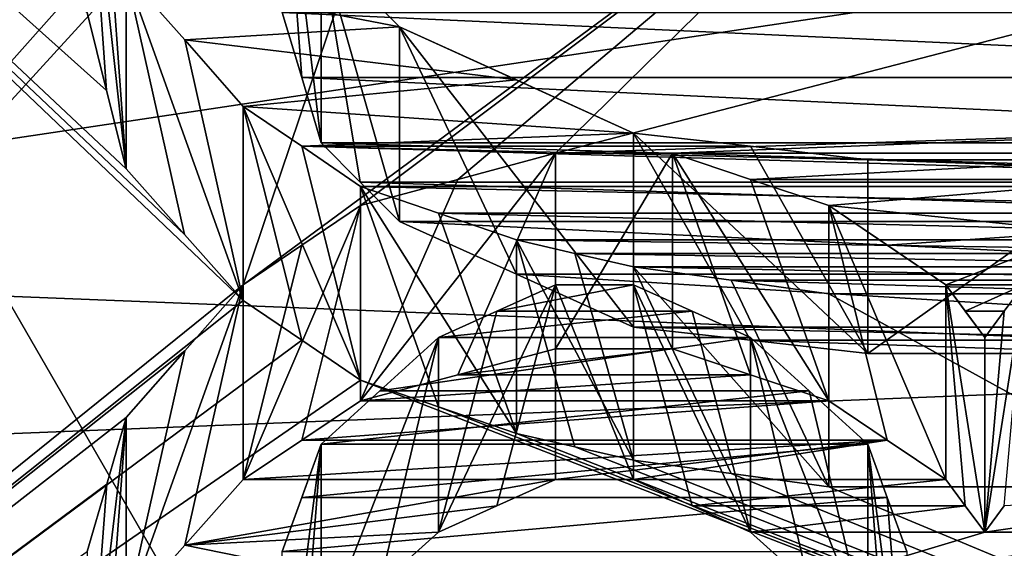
# Model space of a CAD drawing. Header units: millimetres. Extents: x -122 to 122, y -98 to 94.
# Tile 488 of 533: x 67.32 to 70, y 35.87 to 37.31. Entities that reach past the tile are written whole.
import ezdxf

# ---------------------------------------------------------------- set-up
doc = ezdxf.new("R2010")
doc.units = ezdxf.units.MM
doc.header["$LTSCALE"] = 26.699852
for name, color, linetype in [('1026', 7, 'CONTINUOUS'), ('1029', 7, 'CONTINUOUS'), ('1133', 7, 'CONTINUOUS'), ('1150', 7, 'CONTINUOUS'), ('1364', 7, 'CONTINUOUS'), ('1378', 7, 'CONTINUOUS'), ('1379', 7, 'CONTINUOUS'), ('1380', 7, 'CONTINUOUS'), ('1381', 7, 'CONTINUOUS'), ('1382', 7, 'CONTINUOUS'), ('1383', 7, 'CONTINUOUS'), ('1384', 7, 'CONTINUOUS'), ('1725', 7, 'CONTINUOUS'), ('1726', 7, 'CONTINUOUS'), ('1727', 7, 'CONTINUOUS'), ('1728', 7, 'CONTINUOUS'), ('1729', 7, 'CONTINUOUS'), ('1736', 7, 'CONTINUOUS'), ('1737', 7, 'CONTINUOUS'), ('4178', 7, 'CONTINUOUS'), ('4195', 7, 'CONTINUOUS'), ('4503', 7, 'CONTINUOUS'), ('4649', 7, 'CONTINUOUS'), ('4650', 7, 'CONTINUOUS'), ('4651', 7, 'CONTINUOUS'), ('4652', 7, 'CONTINUOUS'), ('4653', 7, 'CONTINUOUS'), ('4654', 7, 'CONTINUOUS'), ('4655', 7, 'CONTINUOUS'), ('4656', 7, 'CONTINUOUS'), ('4657', 7, 'CONTINUOUS'), ('4683', 7, 'CONTINUOUS'), ('4684', 7, 'CONTINUOUS'), ('4685', 7, 'CONTINUOUS'), ('4686', 7, 'CONTINUOUS'), ('4687', 7, 'CONTINUOUS'), ('4688', 7, 'CONTINUOUS'), ('4689', 7, 'CONTINUOUS'), ('4700', 7, 'CONTINUOUS'), ('4781', 7, 'CONTINUOUS'), ('4782', 7, 'CONTINUOUS'), ('4791', 7, 'CONTINUOUS'), ('4792', 7, 'CONTINUOUS'), ('4793', 7, 'CONTINUOUS'), ('4794', 7, 'CONTINUOUS')]:
    doc.layers.add(name, color=color, linetype=linetype)

msp = doc.modelspace()

# ---------------------------------------------------------------- linework, layer by layer
at = {"layer": '1026', "color": 250, "linetype": 'Continuous', "true_color": 0x323232}
msp.add_3dface([(66.4443, 38), (66.4443, 32.909, 19), (67.8877, 35.5), (66.4443, 38)], dxfattribs=at)
at = {"layer": '1029', "color": 250, "linetype": 'Continuous', "true_color": 0x323232}
for points in [[(66.4443, 38), (67.8877, 35.5), (67.8877, 30.7439, -17.75), (66.4443, 38)], [(66.4443, 32.909, -19), (66.4443, 38), (67.8877, 30.7439, -17.75), (66.4443, 32.909, -19)]]:
    msp.add_3dface(points, dxfattribs=at)
at = {"layer": '1133', "color": 250, "linetype": 'Continuous', "true_color": 0x323232}
for points in [[(103.1595, 34.3891, -24.5448), (103.1595, 41.469, -8.0861), (36.8405, 34.3891, -24.5448), (103.1595, 34.3891, -24.5448)], [(36.8405, 34.3891, -24.5448), (103.1595, 41.469, -8.0861), (36.8405, 41.469, -8.0861), (36.8405, 34.3891, -24.5448)]]:
    msp.add_3dface(points, dxfattribs=at)
at = {"layer": '1150', "color": 250, "linetype": 'Continuous', "true_color": 0x323232}
for points in [[(63.7701, 33.238, -34.9757), (63.7701, 40.5031, -26.2213), (67.9255, 36.5444, -31.5051), (63.7701, 33.238, -34.9757)], [(67.9255, 36.5444, -31.5051), (63.7701, 40.5031, -26.2213), (67.7657, 36.7243, -31.2952), (67.9255, 36.5444, -31.5051)], [(67.7657, 36.7243, -31.2952), (63.7701, 40.5031, -26.2213), (67.6064, 36.9029, -31.0844), (67.7657, 36.7243, -31.2952)], [(67.6064, 36.9029, -31.0844), (63.7701, 40.5031, -26.2213), (67.5531, 37.1167, -30.8288), (67.6064, 36.9029, -31.0844)], [(67.5531, 37.1167, -30.8288), (63.7701, 40.5031, -26.2213), (67.5, 37.3287, -30.5718), (67.5531, 37.1167, -30.8288)], [(68.085, 37.1521, -30.7862), (68.0319, 37.3287, -30.5718), (71.915, 37.1521, -30.7862), (68.085, 37.1521, -30.7862)], [(71.915, 37.1521, -30.7862), (68.0319, 37.3287, -30.5718), (71.9681, 37.3287, -30.5718), (71.915, 37.1521, -30.7862)], [(68.1383, 36.9742, -30.9995), (68.085, 37.1521, -30.7862), (71.8617, 36.9742, -30.9995), (68.1383, 36.9742, -30.9995)], [(71.8617, 36.9742, -30.9995), (68.085, 37.1521, -30.7862), (71.915, 37.1521, -30.7862), (71.8617, 36.9742, -30.9995)], [(68.2446, 36.8673, -31.1266), (68.1383, 36.9742, -30.9995), (71.7554, 36.8673, -31.1266), (68.2446, 36.8673, -31.1266)], [(71.7554, 36.8673, -31.1266), (68.1383, 36.9742, -30.9995), (71.8617, 36.9742, -30.9995), (71.7554, 36.8673, -31.1266)], [(68.3511, 36.7599, -31.2534), (68.2446, 36.8673, -31.1266), (71.6489, 36.7599, -31.2534), (68.3511, 36.7599, -31.2534)], [(71.6489, 36.7599, -31.2534), (68.2446, 36.8673, -31.1266), (71.7554, 36.8673, -31.1266), (71.6489, 36.7599, -31.2534)], [(68.6699, 36.6165, -31.4212), (68.3511, 36.7599, -31.2534), (71.3301, 36.6165, -31.4212), (68.6699, 36.6165, -31.4212)], [(71.3301, 36.6165, -31.4212), (68.3511, 36.7599, -31.2534), (71.6489, 36.7599, -31.2534), (71.3301, 36.6165, -31.4212)], [(68.9894, 36.4723, -31.5885), (68.6699, 36.6165, -31.4212), (71.0106, 36.4723, -31.5885), (68.9894, 36.4723, -31.5885)], [(71.0106, 36.4723, -31.5885), (68.6699, 36.6165, -31.4212), (71.3301, 36.6165, -31.4212), (71.0106, 36.4723, -31.5885)], [(68.085, 36.4363, -31.63), (63.7701, 33.238, -34.9757), (67.9255, 36.5444, -31.5051), (68.085, 36.4363, -31.63)], [(69.3084, 36.4362, -31.6301), (68.9894, 36.4723, -31.5885), (70.6916, 36.4362, -31.6301), (69.3084, 36.4362, -31.6301)], [(70.6916, 36.4362, -31.6301), (68.9894, 36.4723, -31.5885), (71.0106, 36.4723, -31.5885), (70.6916, 36.4362, -31.6301)], [(68.2447, 36.3277, -31.7547), (63.7701, 33.238, -34.9757), (68.085, 36.4363, -31.63), (68.2447, 36.3277, -31.7547)], [(69.6277, 36.4, -31.6717), (69.3084, 36.4362, -31.6301), (70.3723, 36.4, -31.6717), (69.6277, 36.4, -31.6717)], [(70.3723, 36.4, -31.6717), (69.3084, 36.4362, -31.6301), (70.6916, 36.4362, -31.6301), (70.3723, 36.4, -31.6717)], [(76.2299, 33.238, -34.9757), (63.7701, 33.238, -34.9757), (68.2447, 36.3277, -31.7547), (76.2299, 33.238, -34.9757)], [(68.4573, 36.2552, -31.8374), (76.2299, 33.238, -34.9757), (68.2447, 36.3277, -31.7547), (68.4573, 36.2552, -31.8374)], [(68.6702, 36.1825, -31.92), (76.2299, 33.238, -34.9757), (68.4573, 36.2552, -31.8374), (68.6702, 36.1825, -31.92)], [(68.6702, 36.1825, -31.92), (68.8297, 36.1462, -31.9612), (76.2299, 33.238, -34.9757), (68.6702, 36.1825, -31.92)], [(68.9894, 36.1098, -32.0023), (76.2299, 33.238, -34.9757), (68.8297, 36.1462, -31.9612), (68.9894, 36.1098, -32.0023)], [(68.9894, 36.1098, -32.0023), (69.2552, 36.0733, -32.0433), (76.2299, 33.238, -34.9757), (68.9894, 36.1098, -32.0023)], [(69.5213, 36.0369, -32.0844), (76.2299, 33.238, -34.9757), (69.2552, 36.0733, -32.0433), (69.5213, 36.0369, -32.0844)], [(70.4787, 36.0369, -32.0844), (76.2299, 33.238, -34.9757), (69.5213, 36.0369, -32.0844), (70.4787, 36.0369, -32.0844)]]:
    msp.add_3dface(points, dxfattribs=at)
at = {"layer": '1364', "color": 250, "linetype": 'Continuous', "true_color": 0x323232}
for points in [[(67.7658, 37.2543, -32.2131), (67.6064, 37.4339, -32.0041), (68.3511, 37.2901, -32.1716), (67.7658, 37.2543, -32.2131)], [(68.3511, 37.2901, -32.1716), (67.6064, 37.4339, -32.0041), (68.2446, 37.3981, -32.046), (68.3511, 37.2901, -32.1716)], [(68.6699, 37.1458, -32.338), (67.7658, 37.2543, -32.2131), (68.3511, 37.2901, -32.1716), (68.6699, 37.1458, -32.338)], [(67.9255, 37.0733, -32.4212), (67.7658, 37.2543, -32.2131), (68.6699, 37.1458, -32.338), (67.9255, 37.0733, -32.4212)], [(68.9894, 37.0008, -32.5039), (67.9255, 37.0733, -32.4212), (68.6699, 37.1458, -32.338), (68.9894, 37.0008, -32.5039)], [(68.085, 36.9646, -32.5451), (67.9255, 37.0733, -32.4212), (68.9894, 37.0008, -32.5039), (68.085, 36.9646, -32.5451)], [(69.3084, 36.9645, -32.5452), (68.085, 36.9646, -32.5451), (68.9894, 37.0008, -32.5039), (69.3084, 36.9645, -32.5452)], [(68.2447, 36.8554, -32.6687), (68.085, 36.9646, -32.5451), (71.7553, 36.8554, -32.6687), (68.2447, 36.8554, -32.6687)], [(71.7553, 36.8554, -32.6687), (68.085, 36.9646, -32.5451), (69.6277, 36.9281, -32.5864), (71.7553, 36.8554, -32.6687)], [(69.6277, 36.9281, -32.5864), (68.085, 36.9646, -32.5451), (69.3084, 36.9645, -32.5452), (69.6277, 36.9281, -32.5864)], [(70.3723, 36.9281, -32.5864), (71.7553, 36.8554, -32.6687), (69.6277, 36.9281, -32.5864), (70.3723, 36.9281, -32.5864)], [(68.4573, 36.7825, -32.7507), (68.2447, 36.8554, -32.6687), (71.5427, 36.7825, -32.7507), (68.4573, 36.7825, -32.7507)], [(71.5427, 36.7825, -32.7507), (68.2447, 36.8554, -32.6687), (71.7553, 36.8554, -32.6687), (71.5427, 36.7825, -32.7507)], [(68.6702, 36.7094, -32.8326), (68.4573, 36.7825, -32.7507), (71.3298, 36.7094, -32.8326), (68.6702, 36.7094, -32.8326)], [(71.3298, 36.7094, -32.8326), (68.4573, 36.7825, -32.7507), (71.5427, 36.7825, -32.7507), (71.3298, 36.7094, -32.8326)], [(68.8297, 36.6729, -32.8734), (68.6702, 36.7094, -32.8326), (71.1703, 36.6729, -32.8734), (68.8297, 36.6729, -32.8734)], [(71.1703, 36.6729, -32.8734), (68.6702, 36.7094, -32.8326), (71.3298, 36.7094, -32.8326), (71.1703, 36.6729, -32.8734)], [(68.9894, 36.6363, -32.9142), (68.8297, 36.6729, -32.8734), (71.0106, 36.6363, -32.9142), (68.9894, 36.6363, -32.9142)], [(71.0106, 36.6363, -32.9142), (68.8297, 36.6729, -32.8734), (71.1703, 36.6729, -32.8734), (71.0106, 36.6363, -32.9142)], [(69.2552, 36.5997, -32.9549), (68.9894, 36.6363, -32.9142), (70.7448, 36.5997, -32.9549), (69.2552, 36.5997, -32.9549)], [(70.7448, 36.5997, -32.9549), (68.9894, 36.6363, -32.9142), (71.0106, 36.6363, -32.9142), (70.7448, 36.5997, -32.9549)], [(69.5213, 36.563, -32.9956), (69.2552, 36.5997, -32.9549), (70.4787, 36.563, -32.9956), (69.5213, 36.563, -32.9956)], [(70.4787, 36.563, -32.9956), (69.2552, 36.5997, -32.9549), (70.7448, 36.5997, -32.9549), (70.4787, 36.563, -32.9956)]]:
    msp.add_3dface(points, dxfattribs=at)
at = {"layer": '1378', "color": 250, "linetype": 'Continuous', "true_color": 0x323232}
for points in [[(67.6064, 36.9029, -31.0844), (67.5531, 37.1167, -30.8288), (67.5, 37.8623, -31.4961), (67.6064, 36.9029, -31.0844)], [(67.6064, 36.9029, -31.0844), (67.5, 37.8623, -31.4961), (67.5531, 37.649, -31.7508), (67.6064, 36.9029, -31.0844)], [(67.5531, 37.1167, -30.8288), (67.5, 37.3287, -30.5718), (67.5, 37.8623, -31.4961), (67.5531, 37.1167, -30.8288)], [(67.6064, 36.9029, -31.0844), (67.5531, 37.649, -31.7508), (67.6064, 37.4339, -32.0041), (67.6064, 36.9029, -31.0844)]]:
    msp.add_3dface(points, dxfattribs=at)
at = {"layer": '1379', "color": 250, "linetype": 'Continuous', "true_color": 0x323232}
for points in [[(67.9255, 36.5444, -31.5051), (67.7657, 36.7243, -31.2952), (67.6064, 37.4339, -32.0041), (67.9255, 36.5444, -31.5051)], [(67.9255, 36.5444, -31.5051), (67.6064, 37.4339, -32.0041), (67.7658, 37.2543, -32.2131), (67.9255, 36.5444, -31.5051)], [(67.7657, 36.7243, -31.2952), (67.6064, 36.9029, -31.0844), (67.6064, 37.4339, -32.0041), (67.7657, 36.7243, -31.2952)], [(67.9255, 36.5444, -31.5051), (67.7658, 37.2543, -32.2131), (67.9255, 37.0733, -32.4212), (67.9255, 36.5444, -31.5051)]]:
    msp.add_3dface(points, dxfattribs=at)
at = {"layer": '1380', "color": 250, "linetype": 'Continuous', "true_color": 0x323232}
for points in [[(68.2447, 36.3277, -31.7547), (68.085, 36.4363, -31.63), (67.9255, 37.0733, -32.4212), (68.2447, 36.3277, -31.7547)], [(68.2447, 36.3277, -31.7547), (67.9255, 37.0733, -32.4212), (68.085, 36.9646, -32.5451), (68.2447, 36.3277, -31.7547)], [(68.085, 36.4363, -31.63), (67.9255, 36.5444, -31.5051), (67.9255, 37.0733, -32.4212), (68.085, 36.4363, -31.63)], [(68.2447, 36.3277, -31.7547), (68.085, 36.9646, -32.5451), (68.2447, 36.8554, -32.6687), (68.2447, 36.3277, -31.7547)]]:
    msp.add_3dface(points, dxfattribs=at)
at = {"layer": '1381', "color": 250, "linetype": 'Continuous', "true_color": 0x323232}
for points in [[(68.6702, 36.1825, -31.92), (68.4573, 36.2552, -31.8374), (68.2447, 36.8554, -32.6687), (68.6702, 36.1825, -31.92)], [(68.6702, 36.1825, -31.92), (68.2447, 36.8554, -32.6687), (68.4573, 36.7825, -32.7507), (68.6702, 36.1825, -31.92)], [(68.4573, 36.2552, -31.8374), (68.2447, 36.3277, -31.7547), (68.2447, 36.8554, -32.6687), (68.4573, 36.2552, -31.8374)], [(68.6702, 36.1825, -31.92), (68.4573, 36.7825, -32.7507), (68.6702, 36.7094, -32.8326), (68.6702, 36.1825, -31.92)]]:
    msp.add_3dface(points, dxfattribs=at)
at = {"layer": '1382', "color": 250, "linetype": 'Continuous', "true_color": 0x323232}
for points in [[(68.9894, 36.1098, -32.0023), (68.8297, 36.1462, -31.9612), (68.6702, 36.7094, -32.8326), (68.9894, 36.1098, -32.0023)], [(68.9894, 36.1098, -32.0023), (68.6702, 36.7094, -32.8326), (68.8297, 36.6729, -32.8734), (68.9894, 36.1098, -32.0023)], [(68.8297, 36.1462, -31.9612), (68.6702, 36.1825, -31.92), (68.6702, 36.7094, -32.8326), (68.8297, 36.1462, -31.9612)], [(68.9894, 36.1098, -32.0023), (68.8297, 36.6729, -32.8734), (68.9894, 36.6363, -32.9142), (68.9894, 36.1098, -32.0023)]]:
    msp.add_3dface(points, dxfattribs=at)
at = {"layer": '1383', "color": 250, "linetype": 'Continuous', "true_color": 0x323232}
for points in [[(69.5213, 36.0369, -32.0844), (69.2552, 36.0733, -32.0433), (68.9894, 36.6363, -32.9142), (69.5213, 36.0369, -32.0844)], [(69.5213, 36.0369, -32.0844), (68.9894, 36.6363, -32.9142), (69.2552, 36.5997, -32.9549), (69.5213, 36.0369, -32.0844)], [(69.2552, 36.0733, -32.0433), (68.9894, 36.1098, -32.0023), (68.9894, 36.6363, -32.9142), (69.2552, 36.0733, -32.0433)], [(69.5213, 36.0369, -32.0844), (69.2552, 36.5997, -32.9549), (69.5213, 36.563, -32.9956), (69.5213, 36.0369, -32.0844)]]:
    msp.add_3dface(points, dxfattribs=at)
at = {"layer": '1384', "color": 250, "linetype": 'Continuous', "true_color": 0x323232}
for points in [[(70.4787, 36.0369, -32.0844), (69.5213, 36.0369, -32.0844), (69.5213, 36.563, -32.9956), (70.4787, 36.0369, -32.0844)], [(70.4787, 36.0369, -32.0844), (69.5213, 36.563, -32.9956), (70.4787, 36.563, -32.9956), (70.4787, 36.0369, -32.0844)]]:
    msp.add_3dface(points, dxfattribs=at)
at = {"layer": '1725', "color": 250, "linetype": 'Continuous', "true_color": 0x323232}
for points in [[(68.0319, 37.3287, -30.5718), (68.085, 37.1521, -30.7862), (68.0319, 37.8623, -31.4961), (68.0319, 37.3287, -30.5718)], [(68.085, 37.1521, -30.7862), (68.1383, 36.9742, -30.9995), (68.0319, 37.8623, -31.4961), (68.085, 37.1521, -30.7862)], [(68.1383, 36.9742, -30.9995), (68.1383, 37.5057, -31.92), (68.0319, 37.8623, -31.4961), (68.1383, 36.9742, -30.9995)]]:
    msp.add_3dface(points, dxfattribs=at)
at = {"layer": '1726', "color": 250, "linetype": 'Continuous', "true_color": 0x323232}
for points in [[(68.1383, 36.9742, -30.9995), (68.2446, 36.8673, -31.1266), (68.1383, 37.5057, -31.92), (68.1383, 36.9742, -30.9995)], [(68.2446, 36.8673, -31.1266), (68.3511, 36.7599, -31.2534), (68.1383, 37.5057, -31.92), (68.2446, 36.8673, -31.1266)], [(68.3511, 36.7599, -31.2534), (68.3511, 37.2901, -32.1716), (68.1383, 37.5057, -31.92), (68.3511, 36.7599, -31.2534)], [(68.3511, 37.2901, -32.1716), (68.2446, 37.3981, -32.046), (68.1383, 37.5057, -31.92), (68.3511, 37.2901, -32.1716)]]:
    msp.add_3dface(points, dxfattribs=at)
at = {"layer": '1727', "color": 250, "linetype": 'Continuous', "true_color": 0x323232}
for points in [[(68.3511, 36.7599, -31.2534), (68.6699, 36.6165, -31.4212), (68.3511, 37.2901, -32.1716), (68.3511, 36.7599, -31.2534)], [(68.6699, 36.6165, -31.4212), (68.9894, 36.4723, -31.5885), (68.3511, 37.2901, -32.1716), (68.6699, 36.6165, -31.4212)], [(68.9894, 36.4723, -31.5885), (68.9894, 37.0008, -32.5039), (68.3511, 37.2901, -32.1716), (68.9894, 36.4723, -31.5885)], [(68.9894, 37.0008, -32.5039), (68.6699, 37.1458, -32.338), (68.3511, 37.2901, -32.1716), (68.9894, 37.0008, -32.5039)]]:
    msp.add_3dface(points, dxfattribs=at)
at = {"layer": '1728', "color": 250, "linetype": 'Continuous', "true_color": 0x323232}
for points in [[(68.9894, 36.4723, -31.5885), (69.3084, 36.4362, -31.6301), (68.9894, 37.0008, -32.5039), (68.9894, 36.4723, -31.5885)], [(69.3084, 36.4362, -31.6301), (69.6277, 36.4, -31.6717), (68.9894, 37.0008, -32.5039), (69.3084, 36.4362, -31.6301)], [(68.9894, 37.0008, -32.5039), (69.6277, 36.4, -31.6717), (69.3084, 36.9645, -32.5452), (68.9894, 37.0008, -32.5039)], [(69.6277, 36.9281, -32.5864), (69.3084, 36.9645, -32.5452), (69.6277, 36.4, -31.6717), (69.6277, 36.9281, -32.5864)]]:
    msp.add_3dface(points, dxfattribs=at)
at = {"layer": '1729', "color": 250, "linetype": 'Continuous', "true_color": 0x323232}
for points in [[(69.6277, 36.4, -31.6717), (70.3723, 36.4, -31.6717), (70.3723, 36.9281, -32.5864), (69.6277, 36.4, -31.6717)], [(69.6277, 36.4, -31.6717), (70.3723, 36.9281, -32.5864), (69.6277, 36.9281, -32.5864), (69.6277, 36.4, -31.6717)]]:
    msp.add_3dface(points, dxfattribs=at)
at = {"layer": '1736', "color": 250, "linetype": 'Continuous', "true_color": 0x323232}
for points in [[(31.5, 43.165, -19.2183), (108.5, 31.6164, -35.1136), (31.5, 31.6164, -35.1136), (31.5, 43.165, -19.2183)], [(108.5, 43.165, -19.2183), (108.5, 31.6164, -35.1136), (31.5, 43.165, -19.2183), (108.5, 43.165, -19.2183)]]:
    msp.add_3dface(points, dxfattribs=at)
at = {"layer": '1737', "color": 250, "linetype": 'Continuous', "true_color": 0x323232}
for points in [[(108.5, 44.9921, -20.0318), (108.5, 32.9547, -36.5999), (31.5, 44.9921, -20.0318), (108.5, 44.9921, -20.0318)], [(31.5, 44.9921, -20.0318), (108.5, 32.9547, -36.5999), (31.5, 32.9547, -36.5999), (31.5, 44.9921, -20.0318)]]:
    msp.add_3dface(points, dxfattribs=at)
at = {"layer": '4178', "color": 250, "linetype": 'Continuous', "true_color": 0x323232}
for points in [[(103.1595, 41.469, 8.0861), (103.1595, 34.3891, 24.5448), (36.8405, 41.469, 8.0861), (103.1595, 41.469, 8.0861)], [(36.8405, 41.469, 8.0861), (103.1595, 34.3891, 24.5448), (36.8405, 34.3891, 24.5448), (36.8405, 41.469, 8.0861)]]:
    msp.add_3dface(points, dxfattribs=at)
at = {"layer": '4195', "color": 250, "linetype": 'Continuous', "true_color": 0x323232}
for points in [[(63.7701, 40.5031, 26.2213), (63.7701, 33.238, 34.9757), (67.5, 40.0106, 26.967), (63.7701, 40.5031, 26.2213)], [(67.5, 40.0106, 26.967), (63.7701, 33.238, 34.9757), (67.5, 39.8158, 27.2536), (67.5, 40.0106, 26.967)], [(67.5, 39.8158, 27.2536), (63.7701, 33.238, 34.9757), (67.5, 39.6191, 27.5389), (67.5, 39.8158, 27.2536)], [(67.5, 39.6191, 27.5389), (63.7701, 33.238, 34.9757), (67.8714, 39.4218, 27.8206), (67.5, 39.6191, 27.5389)], [(67.8714, 39.4218, 27.8206), (63.7701, 33.238, 34.9757), (68.2447, 39.2221, 28.1014), (67.8714, 39.4218, 27.8206)], [(63.7701, 33.238, 34.9757), (68.5638, 38.4805, 29.1086), (69.0957, 39.2221, 28.1014), (63.7701, 33.238, 34.9757)], [(68.2447, 39.2221, 28.1014), (63.7701, 33.238, 34.9757), (69.0957, 39.2221, 28.1014), (68.2447, 39.2221, 28.1014)], [(63.7701, 33.238, 34.9757), (67.9255, 36.5876, 31.4549), (68.5638, 38.4805, 29.1086), (63.7701, 33.238, 34.9757)], [(68.5638, 38.4805, 29.1086), (67.9255, 36.5876, 31.4549), (69.888, 38.036, 29.6871), (68.5638, 38.4805, 29.1086)], [(67.9255, 36.5876, 31.4549), (68.2447, 36.8029, 31.2028), (69.888, 38.036, 29.6871), (67.9255, 36.5876, 31.4549)], [(68.2447, 36.8029, 31.2028), (68.5108, 36.8744, 31.1182), (69.888, 38.036, 29.6871), (68.2447, 36.8029, 31.2028)], [(68.7766, 36.9457, 31.0335), (69.888, 38.036, 29.6871), (68.5108, 36.8744, 31.1182), (68.7766, 36.9457, 31.0335)], [(69.888, 38.036, 29.6871), (68.7766, 36.9457, 31.0335), (71.2234, 37.5817, 30.2601), (69.888, 38.036, 29.6871)], [(68.7766, 36.9457, 31.0335), (70.9043, 37.0169, 30.9485), (71.2234, 37.5817, 30.2601), (68.7766, 36.9457, 31.0335)], [(69.0957, 36.9457, 31.0335), (70.9043, 37.0169, 30.9485), (68.7766, 36.9457, 31.0335), (69.0957, 36.9457, 31.0335)], [(70.6385, 36.9457, 31.0334), (70.9043, 37.0169, 30.9485), (69.0957, 36.9457, 31.0335), (70.6385, 36.9457, 31.0334)], [(69.3084, 36.8744, 31.1182), (70.6385, 36.9457, 31.0334), (69.0957, 36.9457, 31.0335), (69.3084, 36.8744, 31.1182)], [(70.3723, 36.8743, 31.1182), (70.6385, 36.9457, 31.0334), (69.3084, 36.8744, 31.1182), (70.3723, 36.8743, 31.1182)], [(69.5213, 36.8029, 31.2028), (70.3723, 36.8743, 31.1182), (69.3084, 36.8744, 31.1182), (69.5213, 36.8029, 31.2028)], [(70.213, 36.7314, 31.2868), (70.3723, 36.8743, 31.1182), (69.5213, 36.8029, 31.2028), (70.213, 36.7314, 31.2868)], [(68.0853, 36.6955, 31.329), (68.2447, 36.8029, 31.2028), (67.9255, 36.5876, 31.4549), (68.0853, 36.6955, 31.329)], [(69.6807, 36.6955, 31.329), (70.213, 36.7314, 31.2868), (69.5213, 36.8029, 31.2028), (69.6807, 36.6955, 31.329)], [(69.8404, 36.5876, 31.4549), (70.213, 36.7314, 31.2868), (69.6807, 36.6955, 31.329), (69.8404, 36.5876, 31.4549)], [(70.0532, 36.5876, 31.4549), (70.213, 36.7314, 31.2868), (69.8404, 36.5876, 31.4549), (70.0532, 36.5876, 31.4549)], [(67.9255, 36.5876, 31.4549), (63.7701, 33.238, 34.9757), (67.7662, 36.4075, 31.6632), (67.9255, 36.5876, 31.4549)], [(68.7766, 36.5876, 31.4549), (68.6171, 36.5156, 31.5384), (68.9894, 36.5876, 31.4549), (68.7766, 36.5876, 31.4549)], [(68.9894, 36.5876, 31.4549), (68.6171, 36.5156, 31.5384), (69.1489, 36.5156, 31.5384), (68.9894, 36.5876, 31.4549)], [(69.8936, 36.5156, 31.5384), (70.0532, 36.5876, 31.4549), (69.8404, 36.5876, 31.4549), (69.8936, 36.5156, 31.5384)], [(70, 36.5156, 31.5384), (70.0532, 36.5876, 31.4549), (69.8936, 36.5156, 31.5384), (70, 36.5156, 31.5384)], [(68.6171, 36.5156, 31.5384), (68.4574, 36.4434, 31.6218), (69.1489, 36.5156, 31.5384), (68.6171, 36.5156, 31.5384)], [(69.1489, 36.5156, 31.5384), (68.4574, 36.4434, 31.6218), (69.3085, 36.4434, 31.6218), (69.1489, 36.5156, 31.5384)], [(69.9468, 36.4434, 31.6218), (70, 36.5156, 31.5384), (69.8936, 36.5156, 31.5384), (69.9468, 36.4434, 31.6218)], [(68.4574, 36.4434, 31.6218), (68.298, 36.2989, 31.7877), (69.3085, 36.4434, 31.6218), (68.4574, 36.4434, 31.6218)], [(69.3085, 36.4434, 31.6218), (68.298, 36.2989, 31.7877), (69.4679, 36.2989, 31.7877), (69.3085, 36.4434, 31.6218)], [(67.7662, 36.4075, 31.6632), (63.7701, 33.238, 34.9757), (67.6064, 36.2261, 31.8705), (67.7662, 36.4075, 31.6632)], [(68.298, 36.2989, 31.7877), (68.1383, 36.1534, 31.9529), (69.4679, 36.2989, 31.7877), (68.298, 36.2989, 31.7877)], [(69.4679, 36.2989, 31.7877), (68.1383, 36.1534, 31.9529), (69.6277, 36.1534, 31.9529), (69.4679, 36.2989, 31.7877)], [(67.6064, 36.2261, 31.8705), (63.7701, 33.238, 34.9757), (67.5532, 36.0443, 32.076), (67.6064, 36.2261, 31.8705)], [(68.1383, 36.1534, 31.9529), (68.0851, 36.0078, 32.117), (69.6277, 36.1534, 31.9529), (68.1383, 36.1534, 31.9529)], [(69.6277, 36.1534, 31.9529), (68.0851, 36.0078, 32.117), (69.6808, 36.0078, 32.117), (69.6277, 36.1534, 31.9529)], [(67.5532, 36.0443, 32.076), (63.7701, 33.238, 34.9757), (67.5, 35.8614, 32.2804), (67.5532, 36.0443, 32.076)], [(68.0851, 36.0078, 32.117), (68.0319, 35.8614, 32.2804), (69.6808, 36.0078, 32.117), (68.0851, 36.0078, 32.117)], [(69.6808, 36.0078, 32.117), (68.0319, 35.8614, 32.2804), (69.734, 35.8614, 32.2804), (69.6808, 36.0078, 32.117)]]:
    msp.add_3dface(points, dxfattribs=at)
at = {"layer": '4503', "color": 250, "linetype": 'Continuous', "true_color": 0x323232}
for points in [[(69.8877, 37.4958, 28.7511), (71.4362, 37.2528, 29.0653), (70.1003, 37.701, 28.4815), (69.8877, 37.4958, 28.7511)], [(69.8877, 37.4958, 28.7511), (71.2234, 37.0447, 29.33), (71.4362, 37.2528, 29.0653), (69.8877, 37.4958, 28.7511)], [(69.3084, 36.3421, 30.1963), (69.0957, 36.413, 30.1108), (68.5108, 36.3421, 30.1963), (69.3084, 36.3421, 30.1963)], [(69.0957, 36.413, 30.1108), (68.7766, 36.413, 30.1108), (68.5108, 36.3421, 30.1963), (69.0957, 36.413, 30.1108)], [(69.5213, 36.271, 30.2816), (69.3084, 36.3421, 30.1963), (68.2447, 36.271, 30.2816), (69.5213, 36.271, 30.2816)], [(69.3084, 36.3421, 30.1963), (68.5108, 36.3421, 30.1963), (68.2447, 36.271, 30.2816), (69.3084, 36.3421, 30.1963)], [(69.6807, 36.1643, 30.409), (69.5213, 36.271, 30.2816), (68.0853, 36.1643, 30.409), (69.6807, 36.1643, 30.409)], [(69.5213, 36.271, 30.2816), (68.2447, 36.271, 30.2816), (68.0853, 36.1643, 30.409), (69.5213, 36.271, 30.2816)], [(69.6807, 36.1643, 30.409), (68.0853, 36.1643, 30.409), (67.9255, 36.0571, 30.536), (69.6807, 36.1643, 30.409)], [(69.6807, 36.1643, 30.409), (67.9255, 36.0571, 30.536), (68.7766, 36.0571, 30.536), (69.6807, 36.1643, 30.409)], [(69.6807, 36.1643, 30.409), (68.7766, 36.0571, 30.536), (68.9894, 36.0571, 30.536), (69.6807, 36.1643, 30.409)], [(69.8404, 36.0571, 30.536), (69.6807, 36.1643, 30.409), (68.9894, 36.0571, 30.536), (69.8404, 36.0571, 30.536)], [(67.9255, 36.0571, 30.536), (67.7662, 35.8781, 30.7461), (68.7766, 36.0571, 30.536), (67.9255, 36.0571, 30.536)], [(67.7662, 35.8781, 30.7461), (68.6171, 35.9855, 30.6203), (68.7766, 36.0571, 30.536), (67.7662, 35.8781, 30.7461)], [(69.8404, 36.0571, 30.536), (68.9894, 36.0571, 30.536), (69.1488, 35.9855, 30.6203), (69.8404, 36.0571, 30.536)], [(69.8936, 35.9855, 30.6203), (69.8404, 36.0571, 30.536), (69.1488, 35.9855, 30.6203), (69.8936, 35.9855, 30.6203)], [(70, 35.9855, 30.6203), (69.9468, 35.9138, 30.7045), (70.6917, 36.0214, 30.5781), (70, 35.9855, 30.6203)], [(69.9468, 35.9138, 30.7045), (70.4787, 35.9138, 30.7045), (70.6917, 36.0214, 30.5781), (69.9468, 35.9138, 30.7045)], [(67.7662, 35.8781, 30.7461), (68.4574, 35.9138, 30.7045), (68.6171, 35.9855, 30.6203), (67.7662, 35.8781, 30.7461)], [(69.8936, 35.9855, 30.6203), (69.1488, 35.9855, 30.6203), (69.3085, 35.9138, 30.7045), (69.8936, 35.9855, 30.6203)], [(69.9468, 35.9138, 30.7045), (69.8936, 35.9855, 30.6203), (69.3085, 35.9138, 30.7045), (69.9468, 35.9138, 30.7045)], [(67.7662, 35.8781, 30.7461), (68.2981, 35.7701, 30.8718), (68.4574, 35.9138, 30.7045), (67.7662, 35.8781, 30.7461)], [(69.9468, 35.9138, 30.7045), (69.3085, 35.9138, 30.7045), (69.4679, 35.7701, 30.8718), (69.9468, 35.9138, 30.7045)], [(70.4787, 35.9138, 30.7045), (69.9468, 35.9138, 30.7045), (69.4679, 35.7701, 30.8718), (70.4787, 35.9138, 30.7045)], [(70.3724, 35.77, 30.8718), (70.4787, 35.9138, 30.7045), (69.4679, 35.7701, 30.8718), (70.3724, 35.77, 30.8718)], [(67.7662, 35.8781, 30.7461), (67.6064, 35.6978, 30.9553), (68.2981, 35.7701, 30.8718), (67.7662, 35.8781, 30.7461)]]:
    msp.add_3dface(points, dxfattribs=at)
at = {"layer": '4649', "color": 250, "linetype": 'Continuous', "true_color": 0x323232}
for points in [[(70.0532, 36.5876, 31.4549), (70, 36.5156, 31.5384), (69.9468, 35.9138, 30.7045), (70.0532, 36.5876, 31.4549)], [(70, 35.9855, 30.6203), (70.0532, 36.5876, 31.4549), (69.9468, 35.9138, 30.7045), (70, 35.9855, 30.6203)], [(70, 36.5156, 31.5384), (69.9468, 36.4434, 31.6218), (69.9468, 35.9138, 30.7045), (70, 36.5156, 31.5384)]]:
    msp.add_3dface(points, dxfattribs=at)
at = {"layer": '4650', "color": 250, "linetype": 'Continuous', "true_color": 0x323232}
for points in [[(69.9468, 36.4434, 31.6218), (69.8936, 36.5156, 31.5384), (69.8404, 36.5876, 31.4549), (69.9468, 36.4434, 31.6218)], [(69.9468, 36.4434, 31.6218), (69.8404, 36.5876, 31.4549), (69.9468, 35.9138, 30.7045), (69.9468, 36.4434, 31.6218)], [(69.9468, 35.9138, 30.7045), (69.8404, 36.5876, 31.4549), (69.8936, 35.9855, 30.6203), (69.9468, 35.9138, 30.7045)], [(69.8936, 35.9855, 30.6203), (69.8404, 36.5876, 31.4549), (69.8404, 36.0571, 30.536), (69.8936, 35.9855, 30.6203)]]:
    msp.add_3dface(points, dxfattribs=at)
at = {"layer": '4651', "color": 250, "linetype": 'Continuous', "true_color": 0x323232}
for points in [[(69.8404, 36.5876, 31.4549), (69.6807, 36.6955, 31.329), (69.5213, 36.8029, 31.2028), (69.8404, 36.5876, 31.4549)], [(69.8404, 36.5876, 31.4549), (69.5213, 36.8029, 31.2028), (69.8404, 36.0571, 30.536), (69.8404, 36.5876, 31.4549)], [(69.8404, 36.0571, 30.536), (69.5213, 36.8029, 31.2028), (69.6807, 36.1643, 30.409), (69.8404, 36.0571, 30.536)], [(69.6807, 36.1643, 30.409), (69.5213, 36.8029, 31.2028), (69.5213, 36.271, 30.2816), (69.6807, 36.1643, 30.409)]]:
    msp.add_3dface(points, dxfattribs=at)
at = {"layer": '4652', "color": 250, "linetype": 'Continuous', "true_color": 0x323232}
for points in [[(69.0957, 36.9457, 31.0335), (69.5213, 36.271, 30.2816), (69.3084, 36.8744, 31.1182), (69.0957, 36.9457, 31.0335)], [(69.5213, 36.271, 30.2816), (69.0957, 36.9457, 31.0335), (69.3084, 36.3421, 30.1963), (69.5213, 36.271, 30.2816)], [(69.3084, 36.3421, 30.1963), (69.0957, 36.9457, 31.0335), (69.0957, 36.413, 30.1108), (69.3084, 36.3421, 30.1963)], [(69.5213, 36.8029, 31.2028), (69.3084, 36.8744, 31.1182), (69.5213, 36.271, 30.2816), (69.5213, 36.8029, 31.2028)]]:
    msp.add_3dface(points, dxfattribs=at)
at = {"layer": '4653', "color": 250, "linetype": 'Continuous', "true_color": 0x323232}
for points in [[(69.0957, 36.9457, 31.0335), (68.7766, 36.9457, 31.0335), (68.7766, 36.413, 30.1108), (69.0957, 36.9457, 31.0335)], [(69.0957, 36.413, 30.1108), (69.0957, 36.9457, 31.0335), (68.7766, 36.413, 30.1108), (69.0957, 36.413, 30.1108)]]:
    msp.add_3dface(points, dxfattribs=at)
at = {"layer": '4654', "color": 250, "linetype": 'Continuous', "true_color": 0x323232}
for points in [[(68.7766, 36.9457, 31.0335), (68.5108, 36.8744, 31.1182), (68.2447, 36.271, 30.2816), (68.7766, 36.9457, 31.0335)], [(68.5108, 36.3421, 30.1963), (68.7766, 36.9457, 31.0335), (68.2447, 36.271, 30.2816), (68.5108, 36.3421, 30.1963)], [(68.7766, 36.413, 30.1108), (68.7766, 36.9457, 31.0335), (68.5108, 36.3421, 30.1963), (68.7766, 36.413, 30.1108)], [(68.5108, 36.8744, 31.1182), (68.2447, 36.8029, 31.2028), (68.2447, 36.271, 30.2816), (68.5108, 36.8744, 31.1182)]]:
    msp.add_3dface(points, dxfattribs=at)
at = {"layer": '4655', "color": 250, "linetype": 'Continuous', "true_color": 0x323232}
for points in [[(68.2447, 36.8029, 31.2028), (68.0853, 36.6955, 31.329), (67.9255, 36.0571, 30.536), (68.2447, 36.8029, 31.2028)], [(68.0853, 36.1643, 30.409), (68.2447, 36.8029, 31.2028), (67.9255, 36.0571, 30.536), (68.0853, 36.1643, 30.409)], [(68.2447, 36.271, 30.2816), (68.2447, 36.8029, 31.2028), (68.0853, 36.1643, 30.409), (68.2447, 36.271, 30.2816)], [(68.0853, 36.6955, 31.329), (67.9255, 36.5876, 31.4549), (67.9255, 36.0571, 30.536), (68.0853, 36.6955, 31.329)]]:
    msp.add_3dface(points, dxfattribs=at)
at = {"layer": '4656', "color": 250, "linetype": 'Continuous', "true_color": 0x323232}
for points in [[(67.9255, 36.5876, 31.4549), (67.7662, 36.4075, 31.6632), (67.6064, 35.6978, 30.9553), (67.9255, 36.5876, 31.4549)], [(67.7662, 35.8781, 30.7461), (67.9255, 36.5876, 31.4549), (67.6064, 35.6978, 30.9553), (67.7662, 35.8781, 30.7461)], [(67.9255, 36.0571, 30.536), (67.9255, 36.5876, 31.4549), (67.7662, 35.8781, 30.7461), (67.9255, 36.0571, 30.536)], [(67.7662, 36.4075, 31.6632), (67.6064, 36.2261, 31.8705), (67.6064, 35.6978, 30.9553), (67.7662, 36.4075, 31.6632)]]:
    msp.add_3dface(points, dxfattribs=at)
at = {"layer": '4657', "color": 250, "linetype": 'Continuous', "true_color": 0x323232}
for points in [[(67.6064, 36.2261, 31.8705), (67.5532, 36.0443, 32.076), (67.5, 35.335, 31.3687), (67.6064, 36.2261, 31.8705)], [(67.5532, 35.517, 31.1626), (67.6064, 36.2261, 31.8705), (67.5, 35.335, 31.3687), (67.5532, 35.517, 31.1626)], [(67.6064, 35.6978, 30.9553), (67.6064, 36.2261, 31.8705), (67.5532, 35.517, 31.1626), (67.6064, 35.6978, 30.9553)], [(67.5532, 36.0443, 32.076), (67.5, 35.8614, 32.2804), (67.5, 35.335, 31.3687), (67.5532, 36.0443, 32.076)]]:
    msp.add_3dface(points, dxfattribs=at)
at = {"layer": '4683', "color": 250, "linetype": 'Continuous', "true_color": 0x323232}
for points in [[(68.0319, 35.8614, 32.2804), (68.0851, 36.0078, 32.117), (68.1383, 36.1534, 31.9529), (68.0319, 35.8614, 32.2804)], [(68.0319, 35.8614, 32.2804), (68.1383, 36.1534, 31.9529), (68.0319, 35.335, 31.3687), (68.0319, 35.8614, 32.2804)], [(68.0319, 35.335, 31.3687), (68.1383, 36.1534, 31.9529), (68.0852, 35.4807, 31.2039), (68.0319, 35.335, 31.3687)], [(68.0852, 35.4807, 31.2039), (68.1383, 36.1534, 31.9529), (68.1383, 35.6255, 31.0385), (68.0852, 35.4807, 31.2039)]]:
    msp.add_3dface(points, dxfattribs=at)
at = {"layer": '4684', "color": 250, "linetype": 'Continuous', "true_color": 0x323232}
for points in [[(68.1383, 36.1534, 31.9529), (68.298, 36.2989, 31.7877), (68.4574, 36.4434, 31.6218), (68.1383, 36.1534, 31.9529)], [(68.1383, 36.1534, 31.9529), (68.4574, 36.4434, 31.6218), (68.1383, 35.6255, 31.0385), (68.1383, 36.1534, 31.9529)], [(68.1383, 35.6255, 31.0385), (68.4574, 36.4434, 31.6218), (68.2981, 35.7701, 30.8718), (68.1383, 35.6255, 31.0385)], [(68.2981, 35.7701, 30.8718), (68.4574, 36.4434, 31.6218), (68.4574, 35.9138, 30.7045), (68.2981, 35.7701, 30.8718)]]:
    msp.add_3dface(points, dxfattribs=at)
at = {"layer": '4685', "color": 250, "linetype": 'Continuous', "true_color": 0x323232}
for points in [[(68.7766, 36.5876, 31.4549), (68.4574, 35.9138, 30.7045), (68.6171, 36.5156, 31.5384), (68.7766, 36.5876, 31.4549)], [(68.4574, 35.9138, 30.7045), (68.7766, 36.5876, 31.4549), (68.6171, 35.9855, 30.6203), (68.4574, 35.9138, 30.7045)], [(68.6171, 35.9855, 30.6203), (68.7766, 36.5876, 31.4549), (68.7766, 36.0571, 30.536), (68.6171, 35.9855, 30.6203)], [(68.4574, 36.4434, 31.6218), (68.6171, 36.5156, 31.5384), (68.4574, 35.9138, 30.7045), (68.4574, 36.4434, 31.6218)]]:
    msp.add_3dface(points, dxfattribs=at)
at = {"layer": '4686', "color": 250, "linetype": 'Continuous', "true_color": 0x323232}
for points in [[(68.7766, 36.5876, 31.4549), (68.9894, 36.5876, 31.4549), (68.9894, 36.0571, 30.536), (68.7766, 36.5876, 31.4549)], [(68.7766, 36.0571, 30.536), (68.7766, 36.5876, 31.4549), (68.9894, 36.0571, 30.536), (68.7766, 36.0571, 30.536)]]:
    msp.add_3dface(points, dxfattribs=at)
at = {"layer": '4687', "color": 250, "linetype": 'Continuous', "true_color": 0x323232}
for points in [[(68.9894, 36.5876, 31.4549), (69.1489, 36.5156, 31.5384), (69.3085, 35.9138, 30.7045), (68.9894, 36.5876, 31.4549)], [(68.9894, 36.0571, 30.536), (68.9894, 36.5876, 31.4549), (69.1488, 35.9855, 30.6203), (68.9894, 36.0571, 30.536)], [(69.1488, 35.9855, 30.6203), (68.9894, 36.5876, 31.4549), (69.3085, 35.9138, 30.7045), (69.1488, 35.9855, 30.6203)], [(69.1489, 36.5156, 31.5384), (69.3085, 36.4434, 31.6218), (69.3085, 35.9138, 30.7045), (69.1489, 36.5156, 31.5384)]]:
    msp.add_3dface(points, dxfattribs=at)
at = {"layer": '4688', "color": 250, "linetype": 'Continuous', "true_color": 0x323232}
for points in [[(69.3085, 36.4434, 31.6218), (69.4679, 36.2989, 31.7877), (69.6277, 35.6255, 31.0385), (69.3085, 36.4434, 31.6218)], [(69.3085, 35.9138, 30.7045), (69.3085, 36.4434, 31.6218), (69.4679, 35.7701, 30.8718), (69.3085, 35.9138, 30.7045)], [(69.4679, 35.7701, 30.8718), (69.3085, 36.4434, 31.6218), (69.6277, 35.6255, 31.0385), (69.4679, 35.7701, 30.8718)], [(69.4679, 36.2989, 31.7877), (69.6277, 36.1534, 31.9529), (69.6277, 35.6255, 31.0385), (69.4679, 36.2989, 31.7877)]]:
    msp.add_3dface(points, dxfattribs=at)
at = {"layer": '4689', "color": 250, "linetype": 'Continuous', "true_color": 0x323232}
for points in [[(69.6277, 36.1534, 31.9529), (69.6808, 36.0078, 32.117), (69.734, 35.335, 31.3687), (69.6277, 36.1534, 31.9529)], [(69.6277, 35.6255, 31.0385), (69.6277, 36.1534, 31.9529), (69.6808, 35.4807, 31.2039), (69.6277, 35.6255, 31.0385)], [(69.6808, 35.4807, 31.2039), (69.6277, 36.1534, 31.9529), (69.734, 35.335, 31.3687), (69.6808, 35.4807, 31.2039)], [(69.6808, 36.0078, 32.117), (69.734, 35.8614, 32.2804), (69.734, 35.335, 31.3687), (69.6808, 36.0078, 32.117)]]:
    msp.add_3dface(points, dxfattribs=at)
at = {"layer": '4700', "color": 250, "linetype": 'Continuous', "true_color": 0x323232}
msp.add_3dface([(69.8877, 37.4958, 28.7511), (71.2234, 37.5817, 30.2601), (71.2234, 37.0447, 29.33), (69.8877, 37.4958, 28.7511)], dxfattribs=at)
at = {"layer": '4781', "color": 250, "linetype": 'Continuous', "true_color": 0x323232}
for points in [[(31.5, 31.6164, 35.1136), (108.5, 43.165, 19.2183), (31.5, 43.165, 19.2183), (31.5, 31.6164, 35.1136)], [(108.5, 31.6164, 35.1136), (108.5, 43.165, 19.2183), (31.5, 31.6164, 35.1136), (108.5, 31.6164, 35.1136)]]:
    msp.add_3dface(points, dxfattribs=at)
at = {"layer": '4782', "color": 250, "linetype": 'Continuous', "true_color": 0x323232}
for points in [[(108.5, 32.9547, 36.5999), (108.5, 44.9921, 20.0318), (31.5, 32.9547, 36.5999), (108.5, 32.9547, 36.5999)], [(31.5, 32.9547, 36.5999), (108.5, 44.9921, 20.0318), (31.5, 44.9921, 20.0318), (31.5, 32.9547, 36.5999)]]:
    msp.add_3dface(points, dxfattribs=at)
at = {"layer": '4791', "color": 150, "linetype": 'Continuous', "true_color": 0x378cff}
for points in [[(22, 28.0584, -35.181), (22, 40.5443, -19.523), (122, 28.0584, -35.181), (22, 28.0584, -35.181)], [(22, 40.5443, -19.523), (122, 40.5443, -19.523), (122, 28.0584, -35.181), (22, 40.5443, -19.523)]]:
    msp.add_3dface(points, dxfattribs=at)
at = {"layer": '4792', "color": 150, "linetype": 'Continuous', "true_color": 0x378cff}
for points in [[(22, 40.5443, 19.523), (22, 28.0584, 35.181), (122, 40.5443, 19.523), (22, 40.5443, 19.523)], [(22, 28.0584, 35.181), (122, 28.0584, 35.181), (122, 40.5443, 19.523), (22, 28.0584, 35.181)]]:
    msp.add_3dface(points, dxfattribs=at)
at = {"layer": '4793', "color": 150, "linetype": 'Continuous', "true_color": 0x378cff}
for points in [[(22, 34.3853, 19.854), (22, 38.3524, 10.2783), (122, 34.3853, 19.854), (22, 34.3853, 19.854)], [(22, 38.3524, 10.2783), (122, 38.3524, 10.2783), (122, 34.3853, 19.854), (22, 38.3524, 10.2783)]]:
    msp.add_3dface(points, dxfattribs=at)
at = {"layer": '4794', "color": 150, "linetype": 'Continuous', "true_color": 0x378cff}
for points in [[(22, 38.3524, -10.2783), (22, 34.3853, -19.854), (122, 38.3524, -10.2783), (22, 38.3524, -10.2783)], [(22, 34.3853, -19.854), (122, 34.3853, -19.854), (122, 38.3524, -10.2783), (22, 34.3853, -19.854)]]:
    msp.add_3dface(points, dxfattribs=at)

doc.saveas('drawing.dxf')
